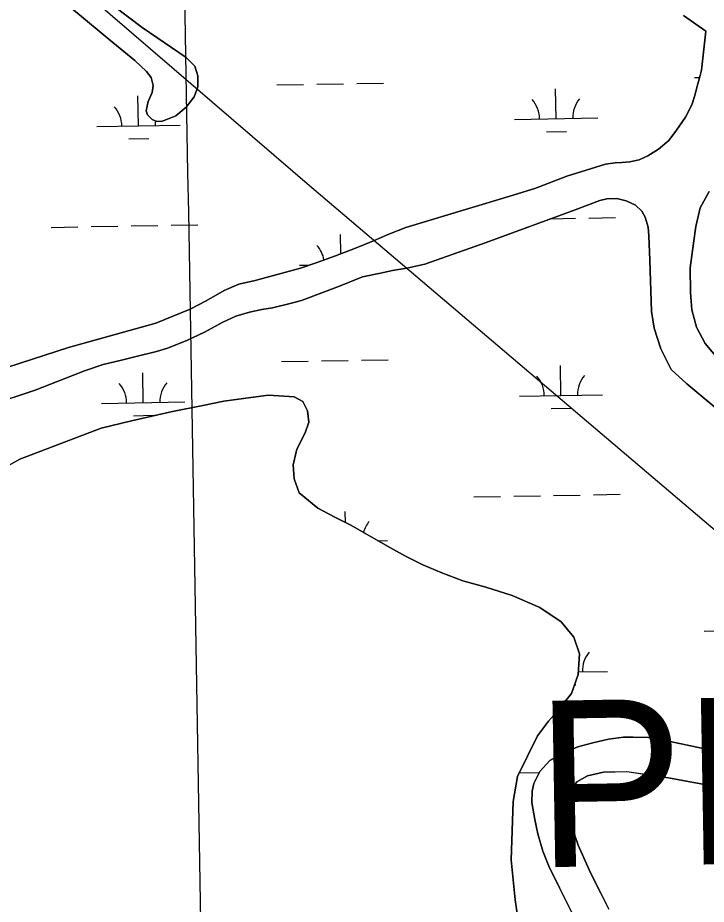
# Model space of a CAD drawing. Extents: x 3892998 to 3931244, y 278583 to 304547.
# Drawn here: x 3912723 to 3913551, y 299458 to 300523 of the extents above; entities that cross this region are included whole.
import ezdxf

# ---------------------------------------------------------------- set-up
doc = ezdxf.new("R2010")
doc.units = 0
for name, color, linetype in [('V-GRID-MAJR', 7, 'Continuous'), ('V-TOPO-GNAM-IDEN', 7, 'Continuous'), ('V-TOPO-SHOR', 7, 'Continuous'), ('V-UTIL-LINE', 7, 'Continuous'), ('V-WETL-SWMP', 7, 'Continuous')]:
    doc.layers.add(name, color=color, linetype=linetype)

msp = doc.modelspace()

# ---------------------------------------------------------------- linework, layer by layer
at = {"layer": 'V-GRID-MAJR'}
msp.add_spline([(3913205.694, 284291.167), (3913100.856, 290347.625), (3912995.9590000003, 296407.553), (3912891.061, 302467.47500000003), (3912891.001, 302470.95)], degree=3, dxfattribs=at)
at = {"layer": 'V-TOPO-SHOR'}
msp.add_line((3913550.0670000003, 300507.231), (3913523.1750000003, 300526.241), dxfattribs=at)
for points in [[(3912766.511, 300592.663), (3912872.765, 300511.886), (3912925.634, 300475.849), (3912936.02, 300465.083), (3912939.6750000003, 300453.588), (3912939.759, 300440.341), (3912935.309, 300428.322), (3912925.515, 300415.952), (3912913.168, 300405.382), (3912901.267, 300400.938), (3912896.9050000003, 300399.197), (3912890.378, 300398.857), (3912884.664, 300401.079), (3912879.376, 300406.859), (3912877.637, 300411.618), (3912879.9080000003, 300422.866), (3912884.7460000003, 300433.69800000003), (3912886.005, 300442.18700000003), (3912883.714, 300451.499), (3912878.043, 300458.663), (3912863.926, 300472.227), (3912837.421, 300493.608), (3912755.574, 300562.115)], [(3913480.31, 300357.418), (3913493.031, 300365.413), (3913505.771, 300375.782), (3913514.973, 300388.156), (3913525.784, 300404.077), (3913533.223, 300418.643), (3913536.475, 300428.893), (3913540.558, 300444.081), (3913543.213, 300453.942), (3913544.833, 300460.444), (3913550.0670000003, 300507.231)], [(3912636.774, 300079.4), (3912784.457, 300127.157), (3912889.088, 300156.505), (3912930.3510000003, 300173.151), (3912949.809, 300183.067), (3912971.464, 300195.73), (3912988.924, 300203.093), (3913008.73, 300207.469), (3913063.223, 300222.618), (3913080.8680000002, 300228.594), (3913105.258, 300237.282), (3913129.062, 300246.566), (3913150.683, 300255.278), (3913169.1350000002, 300263.222), (3913189.7630000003, 300271.152), (3913261.512, 300292.873), (3913314.433, 300309.026), (3913344.561, 300318.256), (3913383.235, 300332.94800000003), (3913429.616, 300347.376), (3913441.296, 300349.252), (3913449.009, 300349.582), (3913458.7, 300350.09), (3913469.794, 300352.765), (3913480.31, 300357.418)], [(3913553.879, 300314.678), (3913543.4280000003, 300294.802), (3913537.898, 300272.512), (3913535.3540000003, 300252.37), (3913531.344, 300222.94800000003), (3913531.486, 300193.295), (3913533.2860000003, 300172.522), (3913538.838, 300151.719), (3913549.148, 300132.06), (3913566.1750000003, 300111.947)], [(3913587.832, 300032.88300000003), (3913527.185, 300083.617), (3913508.3540000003, 300100.779), (3913495.912, 300125.4), (3913488.021, 300150.375), (3913484.636, 300170.37), (3913482.596, 300232.066), (3913481.66, 300261.332), (3913480.761, 300271.619), (3913477.308, 300283.905), (3913473.02, 300291.058), (3913465.569, 300298.239), (3913454.542, 300303.277), (3913443.1, 300306.142), (3913431.236, 300305.65), (3913422.721, 300303.944), (3913393.168, 300292.732), (3913286.08, 300253.324), (3913212.3170000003, 300227.26900000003), (3913190.727, 300222.315), (3913173.702, 300219.495), (3913159.2430000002, 300216.259), (3913137.463, 300212.098), (3913109.887, 300200.67), (3913064.274, 300183.665), (3913050.599, 300179.83), (3913029.404, 300174.871), (3913016.735, 300172.80700000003), (3913001.685, 300169.772), (3912985.432, 300164.773), (3912969.951, 300157.59), (3912947.906, 300145.72000000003), (3912926.47, 300135.625), (3912903.458, 300126.33400000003), (3912889.981, 300122.297), (3912865.613, 300116.18200000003), (3912847.9820000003, 300111.983), (3912825.798, 300106.837), (3912803.59, 300098.92100000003), (3912790.3000000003, 300093.895)], [(3912790.3000000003, 300093.895), (3912744.085, 300075.908), (3912688.181, 300057.41000000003)], [(3912699.629, 299978.417), (3912725.909, 299992.855), (3912823.521, 300030.061), (3912860.055, 300038.864), (3912909.097, 300050.134), (3912945.815, 300057.347), (3912970.825, 300062.481), (3913003.364, 300067.157), (3913024.5870000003, 300069.75), (3913055.481, 300067.898), (3913065.936, 300062.26), (3913071.585, 300050.916), (3913073.051, 300037.233), (3913068.585, 300024.589), (3913058.508, 300004.86100000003), (3913054.185, 299986.074), (3913055.4280000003, 299969.219), (3913061.625, 299952.522), (3913083.859, 299934.102), (3913104.173, 299923.031), (3913123.512, 299913.749), (3913170.438, 299886.597), (3913189.961, 299875.728), (3913209.89, 299866.045), (3913232.791, 299856.139), (3913258.076, 299846.808), (3913285.75, 299839.239), (3913317.365, 299828.862), (3913350.531, 299814.507), (3913376.342, 299797.24700000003), (3913391.64, 299779.083), (3913398.204, 299759.015), (3913396.6070000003, 299734.25800000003), (3913388.679, 299711.143), (3913370.255, 299688.514), (3913360.853, 299678.092), (3913347.625, 299660.571), (3913323.821, 299611.436)], [(3913390.055, 299446.467), (3913374.113, 299477.642), (3913361.289, 299503.648), (3913354.328, 299521.697), (3913348.18, 299542.506), (3913344.571, 299559.73600000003), (3913340.9930000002, 299580.327), (3913341.309, 299593.964), (3913343.363, 299603.039), (3913350.6040000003, 299617.606), (3913362.774, 299630.55), (3913378.467, 299639.50800000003), (3913396.326, 299647.261), (3913414.3570000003, 299652.05), (3913432.977, 299656.436), (3913451.186, 299658.849), (3913462.65, 299658.949), (3913481.228, 299658.19800000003), (3913499.785, 299655.26900000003), (3913552.273, 299644.14400000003)], [(3913323.821, 299611.436), (3913318.412, 299581.365), (3913316.026, 299511.239), (3913321.162, 299463.245), (3913325.09, 299436.064)], [(3913557.434, 299600.411), (3913528.813, 299605.599), (3913505.327, 299609.951), (3913455.177, 299617.301), (3913427.099, 299616.554), (3913407.889, 299612.37), (3913394.974, 299604.968)], [(3913394.974, 299604.968), (3913386.563, 299592.193), (3913383.1, 299580.163), (3913384.738, 299563.939), (3913396.4960000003, 299528.846), (3913412.022, 299495.107), (3913424.461, 299470.488), (3913433.596, 299452.02400000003)]]:
    msp.add_lwpolyline(points, dxfattribs=at)
at = {"layer": 'V-UTIL-LINE'}
for points in [[(3913079.509801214, 300316.71134126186), (3911161.234637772, 301965.8550429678), (3910625.1207100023, 302433.49110769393)], [(3913070.9598183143, 300324.06132656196), (3914491.136977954, 299117.07274054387), (3915138.8476825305, 298549.1388764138), (3915226.974506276, 298470.5670335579)]]:
    msp.add_lwpolyline(points, dxfattribs=at)
at = {"layer": 'V-WETL-SWMP'}
for p, q in [((3913536.478594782, 300451.43831263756), (3913542.5673433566, 300451.5437098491)), ((3913034.6457742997, 300442.7515062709), (3913066.6409811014, 300443.3053484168)), ((3913082.6385845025, 300443.58226948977), (3913114.6337913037, 300444.1361116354)), ((3913130.631394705, 300444.41303270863), (3913162.6266015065, 300444.96687485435)), ((3912868.410388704, 300393.43698951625), (3912867.7873163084, 300429.4315971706)), ((3913370.243209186, 300402.123795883), (3913369.620136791, 300438.11840353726)), ((3913320.250698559, 300401.25841753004), (3913420.2357198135, 300402.9891742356)), ((3912818.4178780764, 300392.5716111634), (3912918.402899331, 300394.3023678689)), ((3913358.512079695, 300386.48741644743), (3913382.5084847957, 300386.90279805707)), ((3912856.6792592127, 300377.8006100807), (3912880.6756643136, 300378.2159916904)), ((3913363.797038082, 300281.9232238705), (3913393.474177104, 300282.43693989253)), ((3913409.471780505, 300282.7138609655), (3913441.4669873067, 300283.26770311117)), ((3912763.660529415, 300271.5347649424), (3912795.655736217, 300272.0886070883)), ((3912811.653339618, 300272.36552816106), (3912843.648546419, 300272.91937030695)), ((3912859.64614982, 300273.1962913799), (3912891.641356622, 300273.7501335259)), ((3912907.638960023, 300274.0270545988), (3912939.6341668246, 300274.5808967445)), ((3913111.578810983, 300239.7470505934), (3913111.179653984, 300262.8061680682)), ((3913061.8102157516, 300225.9461820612), (3913073.652860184, 300226.15118013)), ((3913040.4035689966, 300110.12633678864), (3913072.3987757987, 300110.6801789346)), ((3913088.396379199, 300110.95710000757), (3913120.3915860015, 300111.5109421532)), ((3913136.3891894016, 300111.78786322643), (3913168.3843962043, 300112.3417053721)), ((3913376.0010038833, 300069.4986264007), (3913375.377931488, 300105.49323405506)), ((3912874.168183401, 300060.81182003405), (3912873.5451110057, 300096.80642768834)), ((3913326.008493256, 300068.63324804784), (3913425.9935145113, 300070.36400475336)), ((3912824.1756727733, 300059.9464416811), (3912924.1606940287, 300061.6771983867)), ((3912862.4370539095, 300045.1754405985), (3912886.433459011, 300045.59082220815)), ((3913364.2698743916, 300053.8622469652), (3913388.266279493, 300054.27762857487)), ((3913367.236765, 299949.2579282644), (3913399.2319718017, 299949.8117704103)), ((3913415.2295752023, 299950.08869148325), (3913447.2247820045, 299950.64253362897)), ((3913271.251144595, 299947.5964018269), (3913303.2463513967, 299948.1502439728)), ((3913319.2439547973, 299948.4271650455), (3913351.2391615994, 299948.9810071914)), ((3913117.1692057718, 299916.79249737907), (3913116.937448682, 299930.18099858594)), ((3913156.1650553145, 299894.85464159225), (3913167.553031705, 299895.0517692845)), ((3913547.9941841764, 299786.1879736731), (3913579.989390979, 299786.74181581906)), ((3913396.7916833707, 299737.1336785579), (3913431.7513092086, 299737.7388352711)), ((3913392.2725333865, 299721.6221396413), (3913394.0240741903, 299721.6524590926)), ((3913325.9440565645, 299615.8183070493), (3913349.9216382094, 299616.2333628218))]:
    msp.add_line(p, q, dxfattribs=at)
for points in [[(3912755.574, 300562.116), (3912837.421, 300493.607), (3912863.9250000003, 300472.227), (3912878.042, 300458.663), (3912883.713, 300451.498), (3912886.005, 300442.18700000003), (3912884.7460000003, 300433.697), (3912879.909, 300422.866), (3912877.6380000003, 300411.618), (3912879.376, 300406.858), (3912884.664, 300401.08), (3912890.378, 300398.856), (3912896.904, 300399.196), (3912901.268, 300400.93700000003), (3912913.168, 300405.382), (3912925.515, 300415.951), (3912935.308, 300428.321), (3912939.7600000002, 300440.342), (3912939.676, 300453.587), (3912936.019, 300465.08400000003), (3912925.634, 300475.849), (3912872.7660000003, 300511.886), (3912766.511, 300592.663)], [(3913523.1750000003, 300526.241), (3913550.0670000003, 300507.23), (3913544.832, 300460.443), (3913543.213, 300453.942), (3913540.558, 300444.08), (3913536.474, 300428.893), (3913533.223, 300418.642), (3913525.784, 300404.077), (3913514.972, 300388.157), (3913505.772, 300375.782), (3913493.031, 300365.414), (3913480.311, 300357.418), (3913469.793, 300352.764), (3913458.7, 300350.091), (3913449.009, 300349.582), (3913441.2970000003, 300349.252), (3913429.617, 300347.376), (3913383.235, 300332.94800000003), (3913344.56, 300318.255), (3913314.433, 300309.025), (3913261.512, 300292.874), (3913189.7630000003, 300271.151), (3913169.136, 300263.223), (3913150.683, 300255.277), (3913129.061, 300246.566), (3913105.259, 300237.282), (3913080.869, 300228.59500000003), (3913063.223, 300222.619), (3913008.73, 300207.469), (3912988.924, 300203.093), (3912971.464, 300195.73), (3912949.808, 300183.067), (3912930.35, 300173.152), (3912889.088, 300156.505), (3912784.458, 300127.157), (3912636.773, 300079.39900000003)], [(3913566.197, 300111.976), (3913549.171, 300132.089), (3913538.862, 300151.748), (3913533.308, 300172.553), (3913531.509, 300193.325), (3913531.3680000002, 300222.979), (3913535.377, 300252.4), (3913537.9220000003, 300272.542), (3913543.451, 300294.833), (3913553.901, 300314.70900000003)], [(3912688.18, 300057.41000000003), (3912744.086, 300075.908), (3912790.301, 300093.896), (3912803.589, 300098.922), (3912825.798, 300106.836), (3912847.983, 300111.983), (3912865.613, 300116.181), (3912889.981, 300122.298), (3912903.458, 300126.333), (3912926.469, 300135.625), (3912947.906, 300145.72000000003), (3912969.951, 300157.59), (3912985.432, 300164.772), (3913001.685, 300169.772), (3913016.735, 300172.806), (3913029.4050000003, 300174.871), (3913050.6, 300179.829), (3913064.273, 300183.666), (3913109.887, 300200.67), (3913137.463, 300212.097), (3913159.244, 300216.259), (3913173.703, 300219.496), (3913190.728, 300222.315), (3913212.318, 300227.26900000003), (3913286.0810000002, 300253.324), (3913393.169, 300292.732), (3913422.721, 300303.944), (3913431.236, 300305.65), (3913443.1010000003, 300306.142), (3913454.542, 300303.276), (3913465.569, 300298.239), (3913473.02, 300291.058), (3913477.307, 300283.905), (3913480.7600000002, 300271.619), (3913481.66, 300261.331), (3913482.595, 300232.066), (3913484.636, 300170.37), (3913488.022, 300150.375), (3913495.913, 300125.39900000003), (3913508.3540000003, 300100.779), (3913527.184, 300083.617), (3913587.833, 300032.884)], [(3913376.341, 299797.246), (3913350.531, 299814.50800000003), (3913317.365, 299828.862), (3913285.75, 299839.239), (3913258.075, 299846.808), (3913232.792, 299856.14), (3913209.8910000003, 299866.04600000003), (3913189.961, 299875.728), (3913170.438, 299886.596), (3913123.511, 299913.749), (3913104.1720000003, 299923.03), (3913083.858, 299934.102), (3913061.625, 299952.523), (3913055.4280000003, 299969.22000000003), (3913054.185, 299986.074), (3913058.508, 300004.86100000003), (3913068.585, 300024.589), (3913073.052, 300037.233), (3913071.585, 300050.917), (3913065.936, 300062.26), (3913055.4820000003, 300067.898), (3913024.5870000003, 300069.749), (3913003.363, 300067.157), (3912970.826, 300062.482), (3912945.815, 300057.347), (3912909.096, 300050.13300000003), (3912860.056, 300038.863), (3912823.521, 300030.06200000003), (3912725.91, 299992.855), (3912699.63, 299978.417)], [(3913325.09, 299436.063), (3913321.162, 299463.244), (3913316.026, 299511.24), (3913318.4110000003, 299581.364), (3913323.821, 299611.436), (3913347.625, 299660.571), (3913360.853, 299678.093), (3913370.255, 299688.514), (3913388.679, 299711.143), (3913396.606, 299734.259), (3913398.205, 299759.014), (3913391.64, 299779.083), (3913376.341, 299797.246)], [(3913552.274, 299644.14400000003), (3913499.785, 299655.27), (3913481.227, 299658.197), (3913462.651, 299658.949), (3913451.185, 299658.85000000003), (3913432.977, 299656.436), (3913414.3570000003, 299652.05), (3913396.327, 299647.262), (3913378.468, 299639.50800000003), (3913362.774, 299630.549), (3913350.6040000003, 299617.606), (3913343.363, 299603.04), (3913341.308, 299593.964), (3913340.9930000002, 299580.326)], [(3913433.595, 299452.02400000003), (3913424.4620000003, 299470.488), (3913412.021, 299495.107), (3913396.4960000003, 299528.847), (3913384.739, 299563.938), (3913383.099, 299580.163), (3913386.563, 299592.192), (3913394.998, 299604.999), (3913407.9110000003, 299612.4), (3913427.123, 299616.58400000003), (3913455.2, 299617.332), (3913505.349, 299609.982), (3913528.836, 299605.629), (3913557.4560000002, 299600.442)], [(3913340.9930000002, 299580.326), (3913344.572, 299559.73600000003), (3913348.18, 299542.507), (3913354.328, 299521.697), (3913361.289, 299503.648), (3913374.113, 299477.641), (3913390.056, 299446.468)]]:
    msp.add_lwpolyline(points, dxfattribs=at)
for centre, radius, start, end in [((3913315.0003300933, 300401.6424071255), 35.24628790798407, 0.21988000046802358, 41.76353833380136), ((3913425.4696529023, 300403.55464876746), 35.24628790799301, 140.21987699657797, 181.7635353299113), ((3912813.167509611, 300392.9556007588), 35.24628790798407, 0.21988000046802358, 41.76353833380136), ((3912923.63683242, 300394.8678424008), 35.24628790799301, 172.43171705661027, 181.7635353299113), ((3913056.5598472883, 300226.3301716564), 35.24628790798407, 9.765617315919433, 41.763538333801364), ((3913320.758124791, 300069.01723764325), 35.24628790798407, 0.21988000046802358, 41.76353833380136), ((3913431.2274475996, 300070.92947928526), 35.24628790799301, 140.21987699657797, 181.7635353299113), ((3912818.925304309, 300060.3304312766), 35.24628790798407, 0.21988000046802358, 41.76353833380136), ((3912929.394627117, 300062.24267291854), 35.24628790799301, 140.21987699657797, 181.7635353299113), ((3913172.786964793, 299895.6172438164), 35.24628790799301, 140.21987699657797, 164.71381780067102), ((3913436.9852422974, 299738.304309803), 35.24628790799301, 140.21987699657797, 181.7635353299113)]:
    msp.add_arc(centre, radius, start, end, dxfattribs=at)

# ---------------------------------------------------------------- texts
at = {"layer": 'V-TOPO-GNAM-IDEN'}
msp.add_text('PLAQUEMINES', height=199.9995980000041, rotation=0.9835237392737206, dxfattribs=at).set_placement((3913347.2696035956, 299502.26339945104))

doc.saveas('drawing.dxf')
